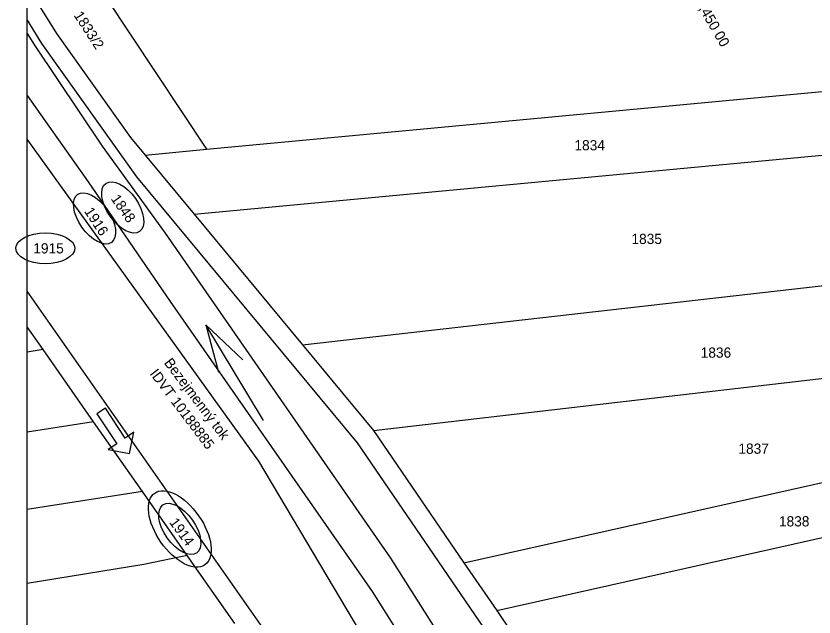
# Model space of a CAD drawing. Extents: x -601754 to -601440, y -1201912 to -1200862.
# Drawn here: x -601753.8 to -601597.9, y -1201422.6 to -1201305.3 of the extents above; entities that cross this region are included whole.
import ezdxf

# ---------------------------------------------------------------- set-up
doc = ezdxf.new("R2010")
doc.units = 0
for name, color, linetype in [('Hranice parcel', 7, 'Continuous'), ('Parcelní čísla', 7, 'Continuous'), ('u_dotčené parcely', 7, 'Continuous'), ('u_drén', 7, 'Continuous'), ('u_prijezd', 7, 'Continuous'), ('u_S0 02', 7, 'Continuous'), ('x_rám', 7, 'Continuous')]:
    doc.layers.add(name, color=color, linetype=linetype)

msp = doc.modelspace()

# ---------------------------------------------------------------- linework, layer by layer
at = {"layer": 'Hranice parcel'}
for p, q in [((-601749.75, -1201281.18), (-601716.54, -1201331.34)), ((-601716.54, -1201331.34), (-601561.09, -1201316.74)), ((-601718.96, -1201344.02), (-601555.49, -1201328.67)), ((-601728.55, -1201332.46), (-601716.54, -1201331.34)), ((-601728.55, -1201332.46), (-601718.96, -1201344.02)), ((-601718.96, -1201344.02), (-601697.78, -1201369.54)), ((-601697.78, -1201369.54), (-601542.3, -1201351.82)), ((-601748.47, -1201370.43), (-601751.58, -1201365.98)), ((-601683.94, -1201386.21), (-601532.14, -1201368.61)), ((-601697.78, -1201369.54), (-601683.94, -1201386.21)), ((-601738.59, -1201384.52), (-601748.47, -1201370.43)), ((-601666.27, -1201412.04), (-601525.57, -1201380.51)), ((-601729.06, -1201398.12), (-601738.59, -1201384.52)), ((-601683.94, -1201386.21), (-601666.27, -1201412.04)), ((-601659.87, -1201421.39), (-601520.35, -1201390.13)), ((-601720.3, -1201410.62), (-601729.06, -1201398.12)), ((-601710.99, -1201423.9), (-601720.3, -1201410.62)), ((-601666.27, -1201412.04), (-601659.87, -1201421.39)), ((-601659.87, -1201421.39), (-601647.48, -1201439.51))]:
    msp.add_line(p, q, dxfattribs=at)
for points in [[(-601751.58, -1201299.53), (-601745.84, -1201308.76), (-601731.38, -1201329.05), (-601728.55, -1201332.46)], [(-601751.58, -1201306.17), (-601748.76, -1201310.71), (-601730.19, -1201336.75), (-601687.14, -1201388.63), (-601598.97, -1201517.51), (-601569.38, -1201585.08), (-601570.68, -1201592.44)], [(-601751.58, -1201308.71), (-601750.14, -1201311.05), (-601736.9, -1201330.72), (-601724.62, -1201347.71), (-601680.65, -1201411.14), (-601639.4, -1201476.17), (-601592.66, -1201546.3), (-601570.68, -1201592.44)], [(-601751.58, -1201320.86), (-601739.65, -1201337.67), (-601723.67, -1201361.08), (-601684.22, -1201417.67), (-601645.08, -1201479.64), (-601599.95, -1201551.04), (-601577.91, -1201595.98)], [(-601602.51, -1201597.25), (-601612.76, -1201557.83), (-601627.47, -1201523.39), (-601643.42, -1201490.21), (-601659.52, -1201465.35), (-601686.41, -1201425.71), (-601706.32, -1201392.22), (-601751.58, -1201329.34)], [(-601602.51, -1201597.25), (-601606.61, -1201592.45), (-601674.97, -1201472.32), (-601697.36, -1201436.46), (-601751.58, -1201359.05)], [(-601602.51, -1201597.25), (-601606.61, -1201592.45), (-601674.97, -1201472.32), (-601697.36, -1201436.46), (-601751.58, -1201359.05)], [(-601748.47, -1201370.43), (-601751.58, -1201370.92)], [(-601738.59, -1201384.52), (-601751.58, -1201386.55)], [(-601729.06, -1201398.12), (-601751.58, -1201401.64)], [(-601720.3, -1201410.62), (-601728.79, -1201412.4), (-601751.58, -1201416.09)]]:
    msp.add_lwpolyline(points, dxfattribs=at)
at = {"layer": 'u_dotčené parcely'}
for centre, major_axis in [((-601732.91, -1201342.69), (-3.29, 4.7)), ((-601738.41, -1201344.83), (-3.29, 4.7)), ((-601748.02, -1201350.67), (-5.73, 0)), ((-601721.76, -1201405.45), (-4.91, 7.01)), ((-601721.76, -1201405.45), (-3.29, 4.7))]:
    msp.add_ellipse(centre, major_axis=major_axis, ratio=0.524694, dxfattribs=at)
at = {"layer": 'u_prijezd'}
msp.add_lwpolyline([(-601735.72, -1201389.92), (-601731.56, -1201390.75), (-601730.74, -1201386.59), (-601732.4, -1201387.7), (-601736.29, -1201381.88), (-601737.95, -1201382.99), (-601734.06, -1201388.81), (-601735.72, -1201389.92)], dxfattribs=at)
at = {"layer": 'u_S0 02'}
for p, q in [((-601705.43, -1201384.28), (-601716.69, -1201365.61)), ((-601716.69, -1201365.61), (-601714.21, -1201374.83)), ((-601716.69, -1201365.61), (-601709.48, -1201372.47))]:
    msp.add_line(p, q, dxfattribs=at)
at = {"layer": 'x_rám'}
msp.add_lwpolyline([(-601454.58, -1200862.35), (-601454.58, -1201912.35), (-601751.58, -1201912.35), (-601751.58, -1200862.35)], close=True, dxfattribs=at)

# ---------------------------------------------------------------- texts
at = {"layer": 'Parcelní čísla'}
for s, rotation, p in [('1833/2', 303, (-601742.55, -1201305.19)), ('1848', 305, (-601735.31, -1201341.01)), ('1916', 303, (-601740.5, -1201343.45)), ('1914', 306, (-601723.91, -1201404.18))]:
    msp.add_text(s, height=2, rotation=rotation, dxfattribs=at).set_placement(p)
for s, p in [('1834', (-601644.7, -1201331.55)), ('1835', (-601633.57, -1201349.83)), ('1915', (-601750.37, -1201351.67)), ('1836', (-601620.05, -1201372.03)), ('1837', (-601612.69, -1201390.78)), ('1838', (-601604.77, -1201404.96))]:
    msp.add_text(s, height=2, dxfattribs=at).set_placement(p)
at = {"layer": 'u_drén'}
msp.add_text('km 0,431 94 - 0,450 00', height=2, rotation=300.0741, dxfattribs=at).set_placement((-601629.8, -1201287.77))
at = {"layer": 'u_S0 02'}
for s, p in [('Bezejmenný tok', (-601724.94, -1201373.04)), ('IDVT 10188885', (-601727.73, -1201375.15))]:
    msp.add_text(s, height=2, rotation=307.0079, dxfattribs=at).set_placement(p)

doc.saveas('drawing.dxf')
